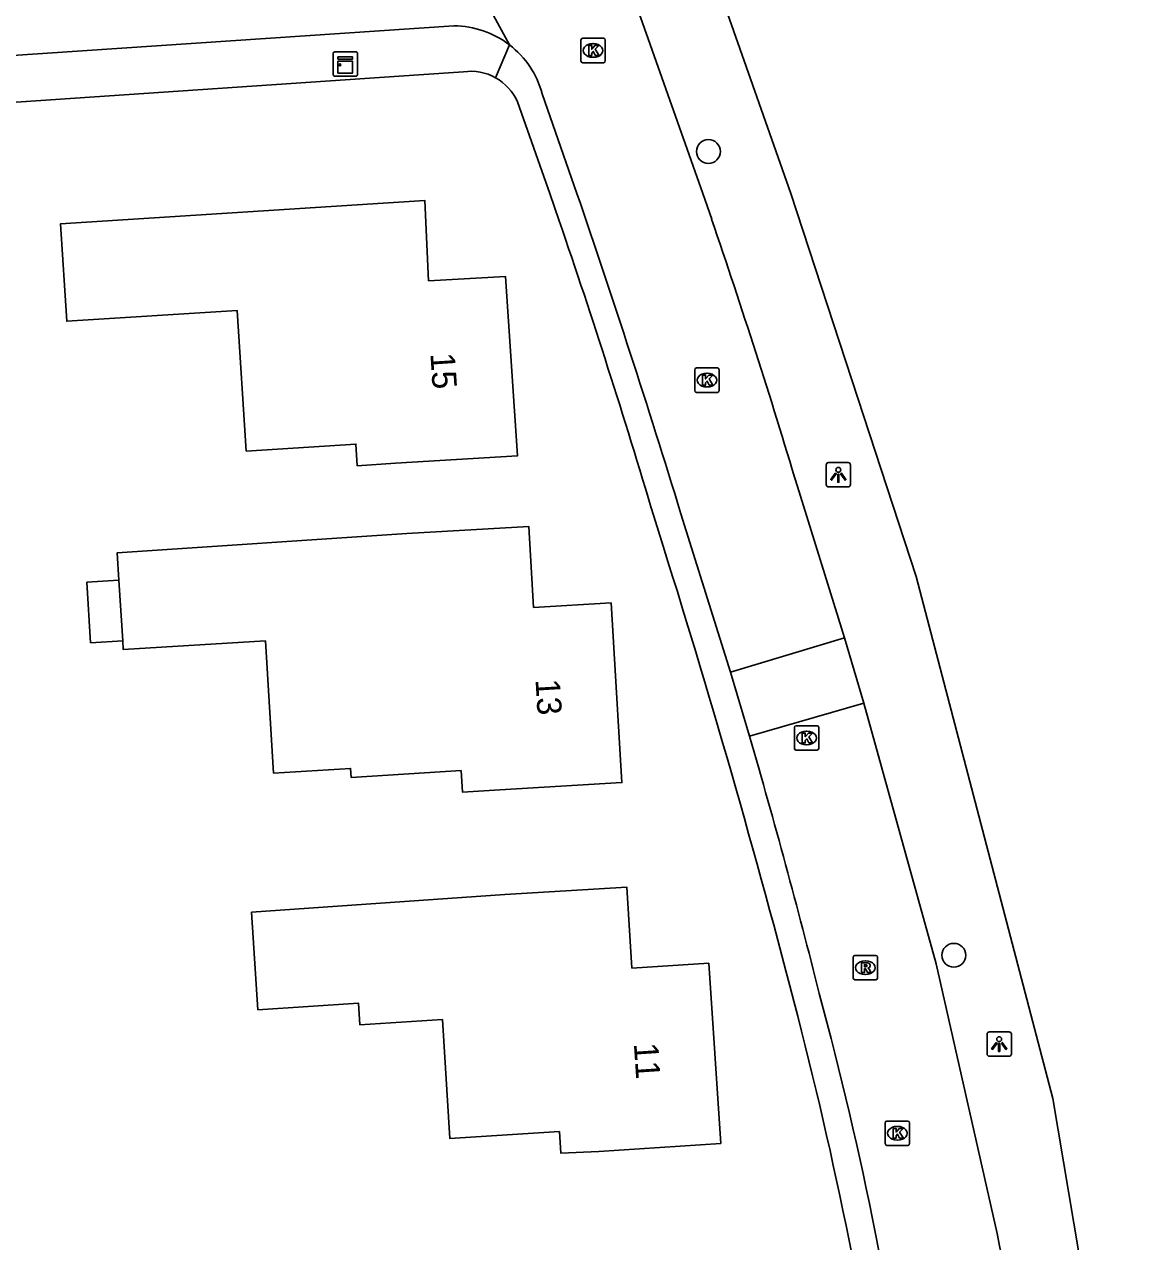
# Model space of a CAD drawing. Extents: x 159628 to 160723, y 388176 to 389416.
# Drawn here: x 160671.24 to 160717.03, y 388457.05 to 388506.93 of the extents above; entities that cross this region are included whole.
import ezdxf

# ---------------------------------------------------------------- set-up
doc = ezdxf.new("R2010")
doc.units = 0
for name, color, linetype in [('IMGEO_Boom', 7, 'Continuous'), ('IMGEO_Fietspad_gesloten', 7, 'Continuous'), ('IMGEO_Kast', 7, 'Continuous'), ('IMGEO_Kolk', 7, 'Continuous'), ('IMGEO_Lichtpunt', 7, 'Continuous'), ('IMGEO_Muur', 7, 'Continuous'), ('IMGEO_Pand', 7, 'Continuous'), ('IMGEO_Pand_nummerreeks', 7, 'Continuous'), ('IMGEO_Rijbaan_lokaal_open', 7, 'Continuous'), ('IMGEO_Rioolput', 7, 'Continuous'), ('IMGEO_Voetpad_open', 7, 'Continuous')]:
    doc.layers.add(name, color=color, linetype=linetype)

msp = doc.modelspace()

# ---------------------------------------------------------------- linework, layer by layer
at = {"layer": 'IMGEO_Boom'}
for centre in [(160699.25, 388501.719), (160709.303, 388468.786)]:
    msp.add_circle(centre, 0.489, dxfattribs=at)
at = {"layer": 'IMGEO_Fietspad_gesloten'}
msp.add_lwpolyline([(160699.145, 388509.738), (160699.188, 388509.634), (160699.94, 388507.646), (160702.623, 388500), (160705.363, 388491.619), (160707.756, 388484.312), (160713.361, 388462.92), (160717.033, 388441.112)], dxfattribs=at)
at = {"layer": 'IMGEO_Kast'}
for p, q in [((160683.881, 388504.881), (160683.881, 388505.722)), ((160683.881, 388505.722), (160683.881, 388504.881)), ((160683.956, 388505.806), (160684.797, 388505.806)), ((160684.797, 388505.806), (160683.956, 388505.806)), ((160684.881, 388505.731), (160684.881, 388504.89)), ((160684.881, 388504.89), (160684.881, 388505.731)), ((160684.806, 388504.806), (160683.965, 388504.806)), ((160683.965, 388504.806), (160684.806, 388504.806))]:
    msp.add_line(p, q, dxfattribs=at)
for points in [[(160684.076, 388505.596), (160684.676, 388505.596), (160684.676, 388505.511), (160684.076, 388505.511), (160684.076, 388505.596)], [(160684.076, 388505.421), (160684.676, 388505.421), (160684.676, 388504.932), (160684.076, 388504.932), (160684.076, 388505.421)]]:
    msp.add_lwpolyline(points, dxfattribs=at)
msp.add_circle((160684.16, 388505.27), 0.0377, dxfattribs=at)
for centre, start, end in [((160683.959, 388505.728), 92.4484, 184.2845), ((160683.959, 388505.728), 92.4484, 184.2845), ((160684.803, 388505.728), 2.4484, 94.2845), ((160684.803, 388505.728), 2.4484, 94.2845), ((160683.959, 388504.884), 182.4484, 274.2845), ((160683.959, 388504.884), 182.4484, 274.2845), ((160684.803, 388504.884), 272.4484, 4.2845), ((160684.803, 388504.884), 272.4484, 4.2845)]:
    msp.add_arc(centre, 0.0779, start, end, dxfattribs=at)
at = {"layer": 'IMGEO_Kolk'}
for p, q in [((160694.027, 388505.434), (160694.027, 388506.286)), ((160694.102, 388506.36), (160694.954, 388506.36)), ((160694.515, 388506.14), (160694.54, 388506.14)), ((160695.028, 388506.286), (160695.028, 388505.434)), ((160694.538, 388505.58), (160694.513, 388505.58)), ((160694.954, 388505.36), (160694.102, 388505.36)), ((160698.69, 388491.926), (160698.69, 388492.778)), ((160698.765, 388492.852), (160699.617, 388492.852)), ((160699.178, 388492.632), (160699.203, 388492.632)), ((160699.691, 388492.778), (160699.691, 388491.926)), ((160699.201, 388492.072), (160699.176, 388492.072)), ((160699.617, 388491.852), (160698.765, 388491.852)), ((160702.772, 388477.264), (160702.772, 388478.116)), ((160702.847, 388478.19), (160703.699, 388478.19)), ((160703.773, 388478.116), (160703.773, 388477.264)), ((160703.26, 388477.97), (160703.285, 388477.97)), ((160703.699, 388477.19), (160702.847, 388477.19)), ((160703.283, 388477.41), (160703.258, 388477.41)), ((160706.489, 388461.069), (160706.489, 388461.921)), ((160706.564, 388461.995), (160707.416, 388461.995)), ((160706.977, 388461.775), (160707.002, 388461.775)), ((160707.49, 388461.921), (160707.49, 388461.069)), ((160707, 388461.215), (160706.975, 388461.215)), ((160707.416, 388460.995), (160706.564, 388460.995))]:
    msp.add_line(p, q, dxfattribs=at)
for points in [[(160694.027, 388505.434), (160694.027, 388506.286)], [(160694.102, 388506.36), (160694.954, 388506.36)], [(160694.348, 388506.06), (160694.471, 388506.06), (160694.471, 388505.909), (160694.601, 388506.06), (160694.765, 388506.06), (160694.619, 388505.909), (160694.772, 388505.66), (160694.62, 388505.66), (160694.535, 388505.824), (160694.471, 388505.757), (160694.471, 388505.66), (160694.348, 388505.66), (160694.348, 388506.06)], [(160695.028, 388506.286), (160695.028, 388505.434)], [(160694.954, 388505.36), (160694.102, 388505.36)], [(160698.69, 388491.926), (160698.69, 388492.778)], [(160698.765, 388492.852), (160699.617, 388492.852)], [(160699.011, 388492.552), (160699.134, 388492.552), (160699.134, 388492.401), (160699.264, 388492.552), (160699.428, 388492.552), (160699.282, 388492.401), (160699.435, 388492.152), (160699.283, 388492.152), (160699.198, 388492.316), (160699.134, 388492.249), (160699.134, 388492.152), (160699.011, 388492.152), (160699.011, 388492.552)], [(160699.691, 388492.778), (160699.691, 388491.926)], [(160699.617, 388491.852), (160698.765, 388491.852)], [(160702.772, 388477.264), (160702.772, 388478.116)], [(160702.847, 388478.19), (160703.699, 388478.19)], [(160703.773, 388478.116), (160703.773, 388477.264)], [(160703.093, 388477.89), (160703.216, 388477.89), (160703.216, 388477.739), (160703.346, 388477.89), (160703.51, 388477.89), (160703.364, 388477.739), (160703.517, 388477.49), (160703.365, 388477.49), (160703.28, 388477.654), (160703.216, 388477.587), (160703.216, 388477.49), (160703.093, 388477.49), (160703.093, 388477.89)], [(160703.699, 388477.19), (160702.847, 388477.19)], [(160706.489, 388461.069), (160706.489, 388461.921)], [(160706.564, 388461.995), (160707.416, 388461.995)], [(160706.81, 388461.695), (160706.933, 388461.695), (160706.933, 388461.544), (160707.063, 388461.695), (160707.227, 388461.695), (160707.081, 388461.544), (160707.234, 388461.295), (160707.082, 388461.295), (160706.997, 388461.459), (160706.933, 388461.392), (160706.933, 388461.295), (160706.81, 388461.295), (160706.81, 388461.695)], [(160707.49, 388461.921), (160707.49, 388461.069)], [(160707.416, 388460.995), (160706.564, 388460.995)]]:
    msp.add_lwpolyline(points, dxfattribs=at)
for centre, start, end in [((160694.104, 388506.284), 91.552, 178.448), ((160694.104, 388506.284), 91.552, 178.448), ((160694.952, 388506.284), 1.552, 88.448), ((160694.952, 388506.284), 1.552, 88.448), ((160694.104, 388505.436), 181.552, 268.448), ((160694.104, 388505.436), 181.552, 268.448), ((160694.952, 388505.436), 271.552, 358.448), ((160694.952, 388505.436), 271.552, 358.448), ((160698.767, 388492.776), 91.552, 178.448), ((160698.767, 388492.776), 91.552, 178.448), ((160699.615, 388492.776), 1.552, 88.448), ((160699.615, 388492.776), 1.552, 88.448), ((160698.767, 388491.928), 181.552, 268.448), ((160698.767, 388491.928), 181.552, 268.448), ((160699.615, 388491.928), 271.552, 358.448), ((160699.615, 388491.928), 271.552, 358.448), ((160702.849, 388478.114), 91.552, 178.448), ((160702.849, 388478.114), 91.552, 178.448), ((160703.697, 388478.114), 1.552, 88.448), ((160703.697, 388478.114), 1.552, 88.448), ((160702.849, 388477.266), 181.552, 268.448), ((160702.849, 388477.266), 181.552, 268.448), ((160703.697, 388477.266), 271.552, 358.448), ((160703.697, 388477.266), 271.552, 358.448), ((160706.566, 388461.919), 91.552, 178.448), ((160706.566, 388461.919), 91.552, 178.448), ((160707.414, 388461.919), 1.552, 88.448), ((160707.414, 388461.919), 1.552, 88.448), ((160706.566, 388461.071), 181.552, 268.448), ((160706.566, 388461.071), 181.552, 268.448), ((160707.414, 388461.071), 271.552, 358.448), ((160707.414, 388461.071), 271.552, 358.448)]:
    msp.add_arc(centre, 0.0765, start, end, dxfattribs=at)
for centre, major_axis, ratio, start_param, end_param in [((160694.514, 388505.86), (-0.387, 0.002), 0.722429, 4.712389, 7.853982), ((160694.539, 388505.86), (-0.39, 0.002), 0.717154, 1.570796, 4.712389), ((160699.177, 388492.352), (-0.387, 0.002), 0.722429, 4.712389, 7.853982), ((160699.202, 388492.352), (-0.39, 0.002), 0.717154, 1.570796, 4.712389), ((160703.259, 388477.69), (-0.387, 0.002), 0.722429, 4.712389, 7.853982), ((160703.284, 388477.69), (-0.39, 0.002), 0.717154, 1.570796, 4.712389), ((160706.976, 388461.495), (-0.387, 0.002), 0.722429, 4.712389, 7.853982), ((160707.001, 388461.495), (-0.39, 0.002), 0.717154, 1.570796, 4.712389)]:
    msp.add_ellipse(centre, major_axis=major_axis, ratio=ratio, start_param=start_param, end_param=end_param, dxfattribs=at)
at = {"layer": 'IMGEO_Lichtpunt'}
for p, q in [((160704.975, 388488.973), (160704.167, 388488.973)), ((160704.975, 388488.973), (160704.167, 388488.973)), ((160704.073, 388488.878), (160704.073, 388488.071)), ((160704.073, 388488.878), (160704.073, 388488.071)), ((160705.069, 388488.071), (160705.069, 388488.878)), ((160705.069, 388488.071), (160705.069, 388488.878)), ((160704.167, 388487.977), (160704.975, 388487.977)), ((160704.167, 388487.977), (160704.975, 388487.977)), ((160710.661, 388465.552), (160710.661, 388464.745)), ((160710.661, 388465.552), (160710.661, 388464.745)), ((160711.563, 388465.647), (160710.755, 388465.647)), ((160711.563, 388465.647), (160710.755, 388465.647)), ((160711.657, 388464.745), (160711.657, 388465.552)), ((160711.657, 388464.745), (160711.657, 388465.552)), ((160710.755, 388464.651), (160711.563, 388464.651)), ((160710.755, 388464.651), (160711.563, 388464.651))]:
    msp.add_line(p, q, dxfattribs=at)
for points in [[(160704.447, 388488.542), (160704.486, 388488.514), (160704.298, 388488.252), (160704.26, 388488.279), (160704.447, 388488.542)], [(160704.549, 388488.494), (160704.596, 388488.494), (160704.596, 388488.172), (160704.549, 388488.172), (160704.549, 388488.494)], [(160704.659, 388488.514), (160704.697, 388488.541), (160704.884, 388488.279), (160704.845, 388488.251), (160704.659, 388488.514)], [(160711.035, 388465.216), (160711.074, 388465.188), (160710.886, 388464.926), (160710.848, 388464.953), (160711.035, 388465.216)], [(160711.137, 388465.168), (160711.184, 388465.168), (160711.184, 388464.846), (160711.137, 388464.846), (160711.137, 388465.168)], [(160711.247, 388465.188), (160711.285, 388465.215), (160711.472, 388464.953), (160711.433, 388464.925), (160711.247, 388465.188)]]:
    msp.add_lwpolyline(points, dxfattribs=at)
for centre in [(160704.572, 388488.676), (160711.16, 388465.35)]:
    msp.add_circle(centre, 0.0994, dxfattribs=at)
for centre, start, end in [((160704.167, 388488.878), 90, 180), ((160704.167, 388488.878), 90, 180), ((160704.975, 388488.878), 0, 90), ((160704.975, 388488.878), 0, 90), ((160704.167, 388488.071), 180, 270), ((160704.167, 388488.071), 180, 270), ((160704.975, 388488.071), 270, 0), ((160704.975, 388488.071), 270, 360), ((160710.755, 388465.552), 90, 180), ((160710.755, 388465.552), 90, 180), ((160711.563, 388465.552), 0, 90), ((160711.563, 388465.552), 0, 90), ((160710.755, 388464.745), 180, 270), ((160710.755, 388464.745), 180, 270), ((160711.563, 388464.745), 270, 0), ((160711.563, 388464.745), 270, 360)]:
    msp.add_arc(centre, 0.0946, start, end, dxfattribs=at)
at = {"layer": 'IMGEO_Muur'}
msp.add_lwpolyline([(160662.036, 388503.144), (160687.388, 388504.862)], dxfattribs=at)
at = {"layer": 'IMGEO_Pand'}
for points in [[(160686.441, 388488.944), (160684.869, 388488.848), (160684.812, 388489.736), (160680.322, 388489.446), (160679.949, 388495.213), (160672.974, 388494.763), (160672.716, 388498.754), (160687.633, 388499.719), (160687.79, 388496.425), (160690.941, 388496.606), (160691.431, 388489.25), (160686.441, 388488.944)], [(160675.111, 388484.161), (160675.042, 388485.277), (160686.904, 388486.065), (160691.895, 388486.362), (160692.093, 388483.038), (160695.268, 388483.227), (160695.706, 388475.865), (160690.715, 388475.569), (160689.174, 388475.476), (160689.12, 388476.356), (160684.622, 388476.077), (160684.599, 388476.445), (160681.442, 388476.249), (160681.106, 388481.669), (160675.288, 388481.309), (160675.265, 388481.677)], [(160675.265, 388481.677), (160673.951, 388481.595), (160673.798, 388484.074), (160675.111, 388484.161)], [(160675.265, 388481.677), (160675.111, 388484.161)], [(160688.356, 388466.156), (160684.979, 388465.942), (160684.923, 388466.818), (160680.799, 388466.556), (160680.545, 388470.55), (160690.917, 388471.271), (160695.907, 388471.584), (160696.116, 388468.261), (160699.263, 388468.457), (160699.758, 388461.079), (160694.77, 388460.745), (160693.205, 388460.684), (160693.149, 388461.561), (160688.667, 388461.275), (160688.356, 388466.156)]]:
    msp.add_lwpolyline(points, dxfattribs=at)
at = {"layer": 'IMGEO_Rijbaan_lokaal_open'}
for points in [[(160691.104, 388506.088), (160687.546, 388512.645)], [(160699.384, 388498.948), (160699.022, 388500), (160696.464, 388507.221), (160695.983, 388508.432)], [(160688.829, 388506.871), (160602.152, 388501.033)], [(160693.867, 388500), (160692.446, 388504.09)], [(160704.827, 388481.79), (160702.893, 388487.999)], [(160700.159, 388480.387), (160698.126, 388486.878)], [(160700.159, 388480.387), (160704.827, 388481.79)], [(160704.827, 388481.79), (160705.621, 388479.121)], [(160700.936, 388477.759), (160700.159, 388480.387)], [(160705.621, 388479.121), (160700.936, 388477.759)], [(160711.074, 388457.39), (160708.581, 388468.438), (160705.621, 388479.121)]]:
    msp.add_lwpolyline(points, dxfattribs=at)
for centre, radius, start, end in [((160688.797, 388503.083), 3.789, 52.494, 89.5215), ((160688.8, 388503.091), 3.781, 15.3276, 52.4487), ((160278.77, 388358.02), 438.707, 17.08093, 18.88276), ((160415.219, 388401.84), 300.299, 16.67301, 18.86683), ((160415.759, 388394.869), 296.979, 14.09981, 16.20706), ((160559.845, 388428.347), 149.102, 7.33718, 15.11149), ((160522.582, 388419.788), 192.206, 6.26539, 11.28182)]:
    msp.add_arc(centre, radius, start, end, dxfattribs=at)
at = {"layer": 'IMGEO_Rioolput'}
for p, q in [((160705.177, 388467.853), (160705.177, 388468.705)), ((160705.252, 388468.779), (160706.104, 388468.779)), ((160705.665, 388468.559), (160705.69, 388468.559)), ((160706.178, 388468.705), (160706.178, 388467.853)), ((160706.104, 388467.779), (160705.252, 388467.779)), ((160705.688, 388467.999), (160705.663, 388467.999))]:
    msp.add_line(p, q, dxfattribs=at)
for points in [[(160705.177, 388467.853), (160705.177, 388468.705)], [(160705.252, 388468.779), (160706.104, 388468.779)], [(160706.178, 388468.705), (160706.178, 388467.853)], [(160705.766, 388468.477), (160705.514, 388468.479), (160705.514, 388468.079)], [(160705.514, 388468.079), (160705.638, 388468.079), (160705.638, 388468.241), (160705.649, 388468.241)], [(160705.692, 388468.398), (160705.638, 388468.398), (160705.638, 388468.317)], [(160705.638, 388468.317), (160705.69, 388468.317)], [(160705.696, 388468.212), (160705.767, 388468.079), (160705.907, 388468.079), (160705.842, 388468.205)], [(160706.104, 388467.779), (160705.252, 388467.779)]]:
    msp.add_lwpolyline(points, dxfattribs=at)
for centre, radius, start, end in [((160705.254, 388468.703), 0.0765, 91.552, 178.448), ((160705.254, 388468.703), 0.0765, 91.552, 178.448), ((160706.102, 388468.703), 0.0765, 1.552, 88.448), ((160706.102, 388468.703), 0.0765, 1.552, 88.448), ((160705.648, 388468.188), 0.0533, 26.0293, 88.6989), ((160705.674, 388468.506), 0.19, 274.7715, 282.9687), ((160705.698, 388468.302), 0.0964, 77.0061, 93.1865), ((160705.712, 388468.359), 0.0378, 276.6634, 79.6772), ((160705.765, 388468.367), 0.109, 350.3612, 89.416), ((160705.763, 388468.367), 0.112, 277.5842, 350.9817), ((160705.747, 388468.152), 0.108, 29.5134, 73.7905), ((160705.254, 388467.855), 0.0765, 181.552, 268.448), ((160705.254, 388467.855), 0.0765, 181.552, 268.448), ((160706.102, 388467.855), 0.0765, 271.552, 358.448), ((160706.102, 388467.855), 0.0765, 271.552, 358.448)]:
    msp.add_arc(centre, radius, start, end, dxfattribs=at)
for centre, major_axis, ratio, start_param, end_param in [((160705.664, 388468.279), (-0.387, 0.002), 0.722429, 4.712389, 7.853982), ((160705.689, 388468.279), (-0.39, 0.002), 0.717154, 1.570796, 4.712389)]:
    msp.add_ellipse(centre, major_axis=major_axis, ratio=ratio, start_param=start_param, end_param=end_param, dxfattribs=at)
at = {"layer": 'IMGEO_Voetpad_open'}
for points in [[(160690.537, 388504.743), (160691.104, 388506.088)], [(160689.225, 388504.987), (160687.388, 388504.862), (160662.036, 388503.144), (160662.007, 388503.142), (160613.751, 388500), (160598.823, 388499.028)], [(160693.144, 388498.88), (160692.759, 388500), (160691.433, 388503.754)]]:
    msp.add_lwpolyline(points, dxfattribs=at)
for centre, radius, start, end in [((160689.52, 388502.926), 2.082, 60.7694, 98.1601), ((160689.517, 388502.919), 2.09, 23.5573, 60.7937), ((160397.169, 388397.645), 312.809, 16.55537, 18.88278), ((160330.046, 388370.048), 385.083, 14.56715, 17.6455), ((160534.59, 388422.958), 173.807, 8.01051, 14.64511)]:
    msp.add_arc(centre, radius, start, end, dxfattribs=at)

# ---------------------------------------------------------------- texts
at = {"layer": 'IMGEO_Pand_nummerreeks'}
for s, rotation, p in [('15', 273.811, (160687.864, 388493.443)), ('13', 273.4032, (160692.169, 388480.085)), ('11', 273.8383, (160696.196, 388465.169))]:
    msp.add_text(s, height=1, rotation=rotation, dxfattribs=at).set_placement(p)

doc.saveas('drawing.dxf')
